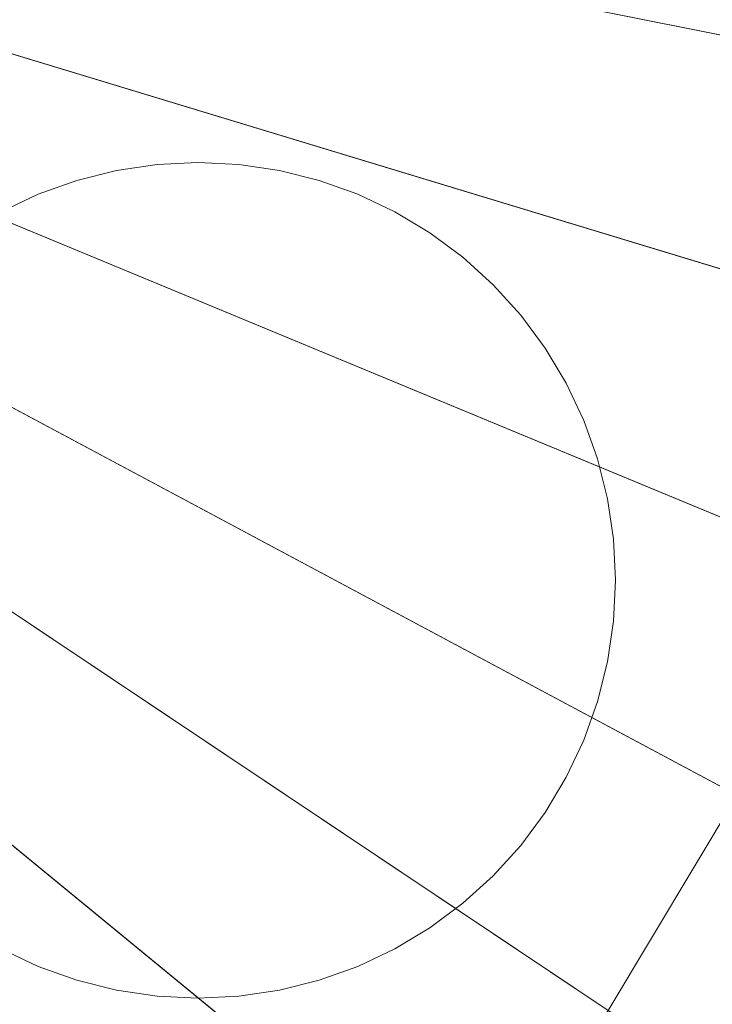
# Model space of a CAD drawing. Header units: millimetres. Extents: x 2270 to 2550, y -29847 to -29567.
# Tile 419 of 591: x 2484 to 2518, y -29776 to -29728. Entities that reach past the tile are written whole.
import ezdxf

# ---------------------------------------------------------------- set-up
doc = ezdxf.new("R2010")
doc.units = ezdxf.units.MM
doc.header["$LTSCALE"] = 25.4
doc.layers.add('Lighting-LED', color=7, linetype='Continuous', lineweight=5, true_color=0x000000)

msp = doc.modelspace()

# ---------------------------------------------------------------- linework, layer by layer
at = {"layer": 'Lighting-LED', "color": 18, "linetype": 'Continuous', "lineweight": 5, "true_color": 0x000000}
for points in [[(2531.537, -29731.675, -170.5), (2533.321, -29719.646, -170.5), (2410, -29707.5, -170.5)], [(2528.584, -29743.472, -170.5), (2531.537, -29731.675, -170.5), (2410, -29707.5, -170.5)], [(2524.484, -29754.921, -170.5), (2528.584, -29743.472, -170.5), (2410, -29707.5, -170.5)], [(2519.287, -29765.915, -170.5), (2524.484, -29754.921, -170.5), (2410, -29707.5, -170.5)], [(2513.034, -29776.345, -170.5), (2519.287, -29765.915, -170.5), (2410, -29707.5, -170.5)], [(2505.789, -29786.112, -170.5), (2513.034, -29776.345, -170.5), (2410, -29707.5, -170.5)], [(2497.626, -29795.126, -170.5), (2505.789, -29786.112, -170.5), (2410, -29707.5, -170.5)], [(2488.612, -29803.289, -170.5), (2497.626, -29795.126, -170.5), (2410, -29707.5, -170.5)], [(2478.845, -29810.534, -170.5), (2488.612, -29803.289, -170.5), (2410, -29707.5, -170.5)], [(2410, -29707.5, -295.5), (2548.311, -29721.122, -295.5), (2546.311, -29734.614, -295.5)], [(2410, -29707.5, -295.5), (2546.311, -29734.614, -295.5), (2542.998, -29747.845, -295.5)], [(2410, -29707.5, -295.5), (2542.998, -29747.845, -295.5), (2538.401, -29760.685, -295.5)], [(2410, -29707.5, -295.5), (2538.401, -29760.685, -295.5), (2532.572, -29773.016, -295.5)], [(2410, -29707.5, -295.5), (2532.572, -29773.016, -295.5), (2525.558, -29784.714, -295.5)], [(2410, -29707.5, -295.5), (2525.558, -29784.714, -295.5), (2517.433, -29795.668, -295.5)], [(2410, -29707.5, -295.5), (2517.433, -29795.668, -295.5), (2508.277, -29805.777, -295.5)], [(2410, -29707.5, -295.5), (2508.277, -29805.777, -295.5), (2498.168, -29814.933, -295.5)], [(2410, -29707.5, -295.5), (2498.168, -29814.933, -295.5), (2487.214, -29823.058, -295.5)], [(2410, -29707.5, -295.5), (2487.214, -29823.058, -295.5), (2475.516, -29830.072, -295.5)], [(2491.154, -29735.348, -293.913), (2491.154, -29735.348, -297.088), (2489.188, -29735.639, -297.088), (2489.188, -29735.639, -293.913)], [(2493.138, -29735.25, -293.913), (2493.138, -29735.25, -297.088), (2491.154, -29735.348, -297.088), (2491.154, -29735.348, -293.913)], [(2495.123, -29735.348, -293.913), (2495.123, -29735.348, -297.088), (2493.138, -29735.25, -297.088), (2493.138, -29735.25, -293.913)], [(2497.089, -29735.639, -293.913), (2497.089, -29735.639, -297.088), (2495.123, -29735.348, -297.088), (2495.123, -29735.348, -293.913)], [(2489.188, -29735.639, -293.913), (2489.188, -29735.639, -297.088), (2487.26, -29736.122, -297.088), (2487.26, -29736.122, -293.913)], [(2499.017, -29736.122, -293.913), (2499.017, -29736.122, -297.088), (2497.089, -29735.639, -297.088), (2497.089, -29735.639, -293.913)], [(2487.26, -29736.122, -293.913), (2487.26, -29736.122, -297.088), (2485.389, -29736.791, -297.088), (2485.389, -29736.791, -293.913)], [(2500.888, -29736.791, -293.913), (2500.888, -29736.791, -297.088), (2499.017, -29736.122, -297.088), (2499.017, -29736.122, -293.913)], [(2485.389, -29736.791, -293.913), (2485.389, -29736.791, -297.088), (2483.593, -29737.641, -297.088), (2483.593, -29737.641, -293.913)], [(2502.684, -29737.641, -293.913), (2502.684, -29737.641, -297.088), (2500.888, -29736.791, -297.088), (2500.888, -29736.791, -293.913)], [(2504.389, -29738.663, -293.913), (2504.389, -29738.663, -297.088), (2502.684, -29737.641, -297.088), (2502.684, -29737.641, -293.913)], [(2505.985, -29739.847, -293.913), (2505.985, -29739.847, -297.088), (2504.389, -29738.663, -297.088), (2504.389, -29738.663, -293.913)], [(2507.457, -29741.181, -293.913), (2507.457, -29741.181, -297.088), (2505.985, -29739.847, -297.088), (2505.985, -29739.847, -293.913)], [(2508.792, -29742.654, -293.913), (2508.792, -29742.654, -297.088), (2507.457, -29741.181, -297.088), (2507.457, -29741.181, -293.913)], [(2509.976, -29744.25, -293.913), (2509.976, -29744.25, -297.088), (2508.792, -29742.654, -297.088), (2508.792, -29742.654, -293.913)], [(2510.997, -29745.954, -293.913), (2510.997, -29745.954, -297.088), (2509.976, -29744.25, -297.088), (2509.976, -29744.25, -293.913)], [(2511.847, -29747.751, -293.913), (2511.847, -29747.751, -297.088), (2510.997, -29745.954, -297.088), (2510.997, -29745.954, -293.913)], [(2512.516, -29749.622, -293.913), (2512.516, -29749.622, -297.088), (2511.847, -29747.751, -297.088), (2511.847, -29747.751, -293.913)], [(2512.999, -29751.549, -293.913), (2512.999, -29751.549, -297.088), (2512.516, -29749.622, -297.088), (2512.516, -29749.622, -293.913)], [(2513.291, -29753.515, -293.913), (2513.291, -29753.515, -297.088), (2512.999, -29751.549, -297.088), (2512.999, -29751.549, -293.913)], [(2513.388, -29755.5, -293.913), (2513.388, -29755.5, -297.088), (2513.291, -29753.515, -297.088), (2513.291, -29753.515, -293.913)], [(2513.291, -29757.485, -293.913), (2513.291, -29757.485, -297.088), (2513.388, -29755.5, -297.088), (2513.388, -29755.5, -293.913)], [(2512.999, -29759.451, -293.913), (2512.999, -29759.451, -297.088), (2513.291, -29757.485, -297.088), (2513.291, -29757.485, -293.913)], [(2512.516, -29761.378, -293.913), (2512.516, -29761.378, -297.088), (2512.999, -29759.451, -297.088), (2512.999, -29759.451, -293.913)], [(2511.847, -29763.249, -293.913), (2511.847, -29763.249, -297.088), (2512.516, -29761.378, -297.088), (2512.516, -29761.378, -293.913)], [(2510.997, -29765.046, -293.913), (2510.997, -29765.046, -297.088), (2511.847, -29763.249, -297.088), (2511.847, -29763.249, -293.913)], [(2509.976, -29766.75, -293.913), (2509.976, -29766.75, -297.088), (2510.997, -29765.046, -297.088), (2510.997, -29765.046, -293.913)], [(2520.894, -29781.597, -176.433), (2527.624, -29770.371, -176.433), (2519.287, -29765.915, -170.5), (2513.034, -29776.345, -170.5)], [(2508.792, -29768.346, -293.913), (2508.792, -29768.346, -297.088), (2509.976, -29766.75, -297.088), (2509.976, -29766.75, -293.913)], [(2507.457, -29769.819, -293.913), (2507.457, -29769.819, -297.088), (2508.792, -29768.346, -297.088), (2508.792, -29768.346, -293.913)], [(2505.985, -29771.153, -293.913), (2505.985, -29771.153, -297.088), (2507.457, -29769.819, -297.088), (2507.457, -29769.819, -293.913)], [(2504.389, -29772.337, -293.913), (2504.389, -29772.337, -297.088), (2505.985, -29771.153, -297.088), (2505.985, -29771.153, -293.913)], [(2502.684, -29773.359, -293.913), (2502.684, -29773.359, -297.088), (2504.389, -29772.337, -297.088), (2504.389, -29772.337, -293.913)], [(2483.593, -29773.359, -293.913), (2483.593, -29773.359, -297.088), (2485.389, -29774.209, -297.088), (2485.389, -29774.209, -293.913)], [(2500.888, -29774.209, -293.913), (2500.888, -29774.209, -297.088), (2502.684, -29773.359, -297.088), (2502.684, -29773.359, -293.913)], [(2485.389, -29774.209, -293.913), (2485.389, -29774.209, -297.088), (2487.26, -29774.878, -297.088), (2487.26, -29774.878, -293.913)], [(2499.017, -29774.878, -293.913), (2499.017, -29774.878, -297.088), (2500.888, -29774.209, -297.088), (2500.888, -29774.209, -293.913)], [(2487.26, -29774.878, -293.913), (2487.26, -29774.878, -297.088), (2489.188, -29775.361, -297.088), (2489.188, -29775.361, -293.913)], [(2497.089, -29775.361, -293.913), (2497.089, -29775.361, -297.088), (2499.017, -29774.878, -297.088), (2499.017, -29774.878, -293.913)], [(2489.188, -29775.361, -293.913), (2489.188, -29775.361, -297.088), (2491.154, -29775.652, -297.088), (2491.154, -29775.652, -293.913)], [(2495.123, -29775.652, -293.913), (2495.123, -29775.652, -297.088), (2497.089, -29775.361, -297.088), (2497.089, -29775.361, -293.913)], [(2491.154, -29775.652, -293.913), (2491.154, -29775.652, -297.088), (2493.138, -29775.75, -297.088), (2493.138, -29775.75, -293.913)], [(2493.138, -29775.75, -293.913), (2493.138, -29775.75, -297.088), (2495.123, -29775.652, -297.088), (2495.123, -29775.652, -293.913)]]:
    msp.add_3dface(points, dxfattribs=at)
for points, invisible_edges in [([(2485.389, -29736.791, -297.088), (2489.188, -29735.639, -297.088), (2491.154, -29735.348, -297.088), (2485.389, -29736.791, -297.088)], 13), ([(2485.389, -29736.791, -297.088), (2491.154, -29735.348, -297.088), (2495.123, -29735.348, -297.088), (2485.389, -29736.791, -297.088)], 15), ([(2485.389, -29736.791, -297.088), (2495.123, -29735.348, -297.088), (2505.985, -29739.847, -297.088), (2485.389, -29736.791, -297.088)], 15), ([(2485.389, -29736.791, -293.913), (2489.188, -29735.639, -293.913), (2491.154, -29735.348, -293.913), (2485.389, -29736.791, -293.913)], 13), ([(2485.389, -29736.791, -293.913), (2491.154, -29735.348, -293.913), (2495.123, -29735.348, -293.913), (2485.389, -29736.791, -293.913)], 15), ([(2485.389, -29736.791, -293.913), (2495.123, -29735.348, -293.913), (2505.985, -29739.847, -293.913), (2485.389, -29736.791, -293.913)], 15), ([(2491.154, -29735.348, -297.088), (2493.138, -29735.25, -297.088), (2495.123, -29735.348, -297.088), (2491.154, -29735.348, -297.088)], 12), ([(2491.154, -29735.348, -293.913), (2493.138, -29735.25, -293.913), (2495.123, -29735.348, -293.913), (2491.154, -29735.348, -293.913)], 12), ([(2495.123, -29735.348, -297.088), (2497.089, -29735.639, -297.088), (2500.888, -29736.791, -297.088), (2495.123, -29735.348, -297.088)], 14), ([(2495.123, -29735.348, -297.088), (2500.888, -29736.791, -297.088), (2505.985, -29739.847, -297.088), (2495.123, -29735.348, -297.088)], 15), ([(2495.123, -29735.348, -293.913), (2497.089, -29735.639, -293.913), (2500.888, -29736.791, -293.913), (2495.123, -29735.348, -293.913)], 14), ([(2495.123, -29735.348, -293.913), (2500.888, -29736.791, -293.913), (2505.985, -29739.847, -293.913), (2495.123, -29735.348, -293.913)], 15), ([(2485.389, -29736.791, -297.088), (2487.26, -29736.122, -297.088), (2489.188, -29735.639, -297.088), (2485.389, -29736.791, -297.088)], 12), ([(2485.389, -29736.791, -293.913), (2487.26, -29736.122, -293.913), (2489.188, -29735.639, -293.913), (2485.389, -29736.791, -293.913)], 12), ([(2497.089, -29735.639, -297.088), (2499.017, -29736.122, -297.088), (2500.888, -29736.791, -297.088), (2497.089, -29735.639, -297.088)], 12), ([(2497.089, -29735.639, -293.913), (2499.017, -29736.122, -293.913), (2500.888, -29736.791, -293.913), (2497.089, -29735.639, -293.913)], 12), ([(2472.888, -29755.5, -297.088), (2475.28, -29745.954, -297.088), (2485.389, -29736.791, -297.088), (2472.888, -29755.5, -297.088)], 15), ([(2485.389, -29736.791, -297.088), (2500.888, -29774.209, -297.088), (2472.888, -29755.5, -297.088), (2485.389, -29736.791, -297.088)], 15), ([(2472.888, -29755.5, -293.913), (2475.28, -29745.954, -293.913), (2485.389, -29736.791, -293.913), (2472.888, -29755.5, -293.913)], 15), ([(2485.389, -29736.791, -293.913), (2500.888, -29774.209, -293.913), (2472.888, -29755.5, -293.913), (2485.389, -29736.791, -293.913)], 15), ([(2475.28, -29745.954, -297.088), (2480.292, -29739.847, -297.088), (2485.389, -29736.791, -297.088), (2475.28, -29745.954, -297.088)], 15), ([(2475.28, -29745.954, -293.913), (2480.292, -29739.847, -293.913), (2485.389, -29736.791, -293.913), (2475.28, -29745.954, -293.913)], 15), ([(2480.292, -29739.847, -297.088), (2483.593, -29737.641, -297.088), (2485.389, -29736.791, -297.088), (2480.292, -29739.847, -297.088)], 13), ([(2480.292, -29739.847, -293.913), (2483.593, -29737.641, -293.913), (2485.389, -29736.791, -293.913), (2480.292, -29739.847, -293.913)], 13), ([(2485.389, -29736.791, -297.088), (2505.985, -29739.847, -297.088), (2513.388, -29755.5, -297.088), (2485.389, -29736.791, -297.088)], 15), ([(2485.389, -29736.791, -297.088), (2513.388, -29755.5, -297.088), (2500.888, -29774.209, -297.088), (2485.389, -29736.791, -297.088)], 15), ([(2485.389, -29736.791, -293.913), (2505.985, -29739.847, -293.913), (2513.388, -29755.5, -293.913), (2485.389, -29736.791, -293.913)], 15), ([(2485.389, -29736.791, -293.913), (2513.388, -29755.5, -293.913), (2500.888, -29774.209, -293.913), (2485.389, -29736.791, -293.913)], 15), ([(2500.888, -29736.791, -297.088), (2502.684, -29737.641, -297.088), (2505.985, -29739.847, -297.088), (2500.888, -29736.791, -297.088)], 14), ([(2500.888, -29736.791, -293.913), (2502.684, -29737.641, -293.913), (2505.985, -29739.847, -293.913), (2500.888, -29736.791, -293.913)], 14), ([(2502.684, -29737.641, -297.088), (2504.389, -29738.663, -297.088), (2505.985, -29739.847, -297.088), (2502.684, -29737.641, -297.088)], 12), ([(2502.684, -29737.641, -293.913), (2504.389, -29738.663, -293.913), (2505.985, -29739.847, -293.913), (2502.684, -29737.641, -293.913)], 12), ([(2505.985, -29739.847, -297.088), (2507.457, -29741.181, -297.088), (2508.792, -29742.654, -297.088), (2505.985, -29739.847, -297.088)], 12), ([(2505.985, -29739.847, -297.088), (2508.792, -29742.654, -297.088), (2510.997, -29745.954, -297.088), (2505.985, -29739.847, -297.088)], 15), ([(2505.985, -29739.847, -297.088), (2510.997, -29745.954, -297.088), (2513.388, -29755.5, -297.088), (2505.985, -29739.847, -297.088)], 15), ([(2505.985, -29739.847, -293.913), (2507.457, -29741.181, -293.913), (2508.792, -29742.654, -293.913), (2505.985, -29739.847, -293.913)], 12), ([(2505.985, -29739.847, -293.913), (2508.792, -29742.654, -293.913), (2510.997, -29745.954, -293.913), (2505.985, -29739.847, -293.913)], 15), ([(2505.985, -29739.847, -293.913), (2510.997, -29745.954, -293.913), (2513.388, -29755.5, -293.913), (2505.985, -29739.847, -293.913)], 15), ([(2508.792, -29742.654, -297.088), (2509.976, -29744.25, -297.088), (2510.997, -29745.954, -297.088), (2508.792, -29742.654, -297.088)], 12), ([(2508.792, -29742.654, -293.913), (2509.976, -29744.25, -293.913), (2510.997, -29745.954, -293.913), (2508.792, -29742.654, -293.913)], 12), ([(2510.997, -29745.954, -297.088), (2511.847, -29747.751, -297.088), (2512.516, -29749.622, -297.088), (2510.997, -29745.954, -297.088)], 12), ([(2510.997, -29745.954, -297.088), (2512.516, -29749.622, -297.088), (2512.999, -29751.549, -297.088), (2510.997, -29745.954, -297.088)], 13), ([(2510.997, -29745.954, -297.088), (2512.999, -29751.549, -297.088), (2513.388, -29755.5, -297.088), (2510.997, -29745.954, -297.088)], 15), ([(2510.997, -29745.954, -293.913), (2511.847, -29747.751, -293.913), (2512.516, -29749.622, -293.913), (2510.997, -29745.954, -293.913)], 12), ([(2510.997, -29745.954, -293.913), (2512.516, -29749.622, -293.913), (2512.999, -29751.549, -293.913), (2510.997, -29745.954, -293.913)], 13), ([(2510.997, -29745.954, -293.913), (2512.999, -29751.549, -293.913), (2513.388, -29755.5, -293.913), (2510.997, -29745.954, -293.913)], 15), ([(2512.999, -29751.549, -297.088), (2513.291, -29753.515, -297.088), (2513.388, -29755.5, -297.088), (2512.999, -29751.549, -297.088)], 12), ([(2512.999, -29751.549, -293.913), (2513.291, -29753.515, -293.913), (2513.388, -29755.5, -293.913), (2512.999, -29751.549, -293.913)], 12), ([(2500.888, -29774.209, -297.088), (2480.292, -29771.153, -297.088), (2472.888, -29755.5, -297.088), (2500.888, -29774.209, -297.088)], 15), ([(2500.888, -29774.209, -293.913), (2480.292, -29771.153, -293.913), (2472.888, -29755.5, -293.913), (2500.888, -29774.209, -293.913)], 15), ([(2513.388, -29755.5, -297.088), (2510.997, -29765.046, -297.088), (2500.888, -29774.209, -297.088), (2513.388, -29755.5, -297.088)], 15), ([(2513.388, -29755.5, -293.913), (2510.997, -29765.046, -293.913), (2500.888, -29774.209, -293.913), (2513.388, -29755.5, -293.913)], 15), ([(2513.388, -29755.5, -297.088), (2512.516, -29761.378, -297.088), (2510.997, -29765.046, -297.088), (2513.388, -29755.5, -297.088)], 15), ([(2513.388, -29755.5, -293.913), (2512.516, -29761.378, -293.913), (2510.997, -29765.046, -293.913), (2513.388, -29755.5, -293.913)], 15), ([(2513.388, -29755.5, -297.088), (2512.999, -29759.451, -297.088), (2512.516, -29761.378, -297.088), (2513.388, -29755.5, -297.088)], 13), ([(2513.388, -29755.5, -293.913), (2512.999, -29759.451, -293.913), (2512.516, -29761.378, -293.913), (2513.388, -29755.5, -293.913)], 13), ([(2513.388, -29755.5, -297.088), (2513.291, -29757.485, -297.088), (2512.999, -29759.451, -297.088), (2513.388, -29755.5, -297.088)], 12), ([(2513.388, -29755.5, -293.913), (2513.291, -29757.485, -293.913), (2512.999, -29759.451, -293.913), (2513.388, -29755.5, -293.913)], 12), ([(2512.516, -29761.378, -297.088), (2511.847, -29763.249, -297.088), (2510.997, -29765.046, -297.088), (2512.516, -29761.378, -297.088)], 12), ([(2512.516, -29761.378, -293.913), (2511.847, -29763.249, -293.913), (2510.997, -29765.046, -293.913), (2512.516, -29761.378, -293.913)], 12), ([(2510.997, -29765.046, -297.088), (2505.985, -29771.153, -297.088), (2500.888, -29774.209, -297.088), (2510.997, -29765.046, -297.088)], 15), ([(2510.997, -29765.046, -293.913), (2505.985, -29771.153, -293.913), (2500.888, -29774.209, -293.913), (2510.997, -29765.046, -293.913)], 15), ([(2510.997, -29765.046, -297.088), (2508.792, -29768.346, -297.088), (2505.985, -29771.153, -297.088), (2510.997, -29765.046, -297.088)], 15), ([(2510.997, -29765.046, -293.913), (2508.792, -29768.346, -293.913), (2505.985, -29771.153, -293.913), (2510.997, -29765.046, -293.913)], 15), ([(2510.997, -29765.046, -297.088), (2509.976, -29766.75, -297.088), (2508.792, -29768.346, -297.088), (2510.997, -29765.046, -297.088)], 12), ([(2510.997, -29765.046, -293.913), (2509.976, -29766.75, -293.913), (2508.792, -29768.346, -293.913), (2510.997, -29765.046, -293.913)], 12), ([(2508.792, -29768.346, -297.088), (2507.457, -29769.819, -297.088), (2505.985, -29771.153, -297.088), (2508.792, -29768.346, -297.088)], 12), ([(2508.792, -29768.346, -293.913), (2507.457, -29769.819, -293.913), (2505.985, -29771.153, -293.913), (2508.792, -29768.346, -293.913)], 12), ([(2485.389, -29774.209, -297.088), (2483.593, -29773.359, -297.088), (2480.292, -29771.153, -297.088), (2485.389, -29774.209, -297.088)], 14), ([(2491.154, -29775.652, -297.088), (2485.389, -29774.209, -297.088), (2480.292, -29771.153, -297.088), (2491.154, -29775.652, -297.088)], 15), ([(2500.888, -29774.209, -297.088), (2491.154, -29775.652, -297.088), (2480.292, -29771.153, -297.088), (2500.888, -29774.209, -297.088)], 15), ([(2485.389, -29774.209, -293.913), (2483.593, -29773.359, -293.913), (2480.292, -29771.153, -293.913), (2485.389, -29774.209, -293.913)], 14), ([(2491.154, -29775.652, -293.913), (2485.389, -29774.209, -293.913), (2480.292, -29771.153, -293.913), (2491.154, -29775.652, -293.913)], 15), ([(2500.888, -29774.209, -293.913), (2491.154, -29775.652, -293.913), (2480.292, -29771.153, -293.913), (2500.888, -29774.209, -293.913)], 15), ([(2505.985, -29771.153, -297.088), (2502.684, -29773.359, -297.088), (2500.888, -29774.209, -297.088), (2505.985, -29771.153, -297.088)], 13), ([(2505.985, -29771.153, -293.913), (2502.684, -29773.359, -293.913), (2500.888, -29774.209, -293.913), (2505.985, -29771.153, -293.913)], 13), ([(2505.985, -29771.153, -297.088), (2504.389, -29772.337, -297.088), (2502.684, -29773.359, -297.088), (2505.985, -29771.153, -297.088)], 12), ([(2505.985, -29771.153, -293.913), (2504.389, -29772.337, -293.913), (2502.684, -29773.359, -293.913), (2505.985, -29771.153, -293.913)], 12), ([(2489.188, -29775.361, -297.088), (2487.26, -29774.878, -297.088), (2485.389, -29774.209, -297.088), (2489.188, -29775.361, -297.088)], 12), ([(2491.154, -29775.652, -297.088), (2489.188, -29775.361, -297.088), (2485.389, -29774.209, -297.088), (2491.154, -29775.652, -297.088)], 14), ([(2489.188, -29775.361, -293.913), (2487.26, -29774.878, -293.913), (2485.389, -29774.209, -293.913), (2489.188, -29775.361, -293.913)], 12), ([(2491.154, -29775.652, -293.913), (2489.188, -29775.361, -293.913), (2485.389, -29774.209, -293.913), (2491.154, -29775.652, -293.913)], 14), ([(2500.888, -29774.209, -297.088), (2495.123, -29775.652, -297.088), (2491.154, -29775.652, -297.088), (2500.888, -29774.209, -297.088)], 15), ([(2500.888, -29774.209, -293.913), (2495.123, -29775.652, -293.913), (2491.154, -29775.652, -293.913), (2500.888, -29774.209, -293.913)], 15), ([(2500.888, -29774.209, -297.088), (2497.089, -29775.361, -297.088), (2495.123, -29775.652, -297.088), (2500.888, -29774.209, -297.088)], 13), ([(2500.888, -29774.209, -293.913), (2497.089, -29775.361, -293.913), (2495.123, -29775.652, -293.913), (2500.888, -29774.209, -293.913)], 13), ([(2500.888, -29774.209, -297.088), (2499.017, -29774.878, -297.088), (2497.089, -29775.361, -297.088), (2500.888, -29774.209, -297.088)], 12), ([(2500.888, -29774.209, -293.913), (2499.017, -29774.878, -293.913), (2497.089, -29775.361, -293.913), (2500.888, -29774.209, -293.913)], 12), ([(2495.123, -29775.652, -297.088), (2493.138, -29775.75, -297.088), (2491.154, -29775.652, -297.088), (2495.123, -29775.652, -297.088)], 12), ([(2495.123, -29775.652, -293.913), (2493.138, -29775.75, -293.913), (2491.154, -29775.652, -293.913), (2495.123, -29775.652, -293.913)], 12)]:
    msp.add_3dface(points, dxfattribs=dict(at, invisible_edges=invisible_edges))

doc.saveas('drawing.dxf')
